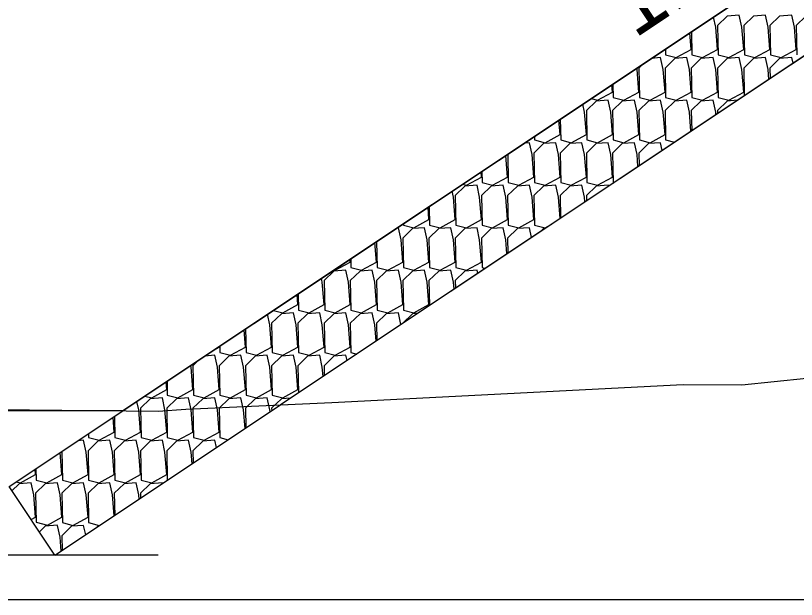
# Model space of a CAD drawing. Extents: x -26 to 4903, y -1010 to 9587.
# Drawn here: x 78.92 to 97.82, y 8500 to 8514.14 of the extents above; entities that cross this region are included whole.
import ezdxf

# ---------------------------------------------------------------- set-up
doc = ezdxf.new("R2010")
doc.units = 0
for name, color, linetype in [('Default', 7, 'Continuous'), ('Exist Cross Section Cell', 7, 'Continuous'), ('Exist XS Ground Line', 7, 'Continuous'), ('Prop CMT Slope Grass', 7, 'Continuous'), ('Prop XS Class II Rip Rap Ditch Liner', 7, 'Continuous'), ('Prop XS Earthwork Shape', 7, 'Continuous'), ('Prop XS Side Slope Text', 7, 'Continuous'), ('Scratch_Level_1', 7, 'Continuous')]:
    doc.layers.add(name, color=color, linetype=linetype)

msp = doc.modelspace()

# ---------------------------------------------------------------- linework, layer by layer
at = {"layer": 'Default'}
msp.add_line((106.5, 8521.225), (81.517, 8504.57), dxfattribs=at)
at = {"layer": 'Exist Cross Section Cell'}
msp.add_line((0, 8500), (150, 8500), dxfattribs=at)
at = {"layer": 'Exist XS Ground Line'}
for p, q in [((96.503, 8505.199), (98.067, 8505.354)), ((86.573, 8504.767), (95.084, 8505.2)), ((95.084, 8505.2), (96.503, 8505.199)), ((83.04, 8504.604), (86.573, 8504.767)), ((77.765, 8504.609), (82.374, 8504.561)), ((82.374, 8504.561), (83.04, 8504.604))]:
    msp.add_line(p, q, dxfattribs=at)
at = {"layer": 'Prop CMT Slope Grass'}
msp.add_line((110.001, 8521.155), (85.333, 8504.71), dxfattribs=at)
at = {"layer": 'Prop XS Class II Rip Rap Ditch Liner'}
for p, q in [((78.763, 8502.734), (106.5, 8521.225)), ((96.148, 8514.126), (95.912, 8513.897)), ((96.441, 8514.149), (96.148, 8514.126)), ((96.505, 8513.859), (96.441, 8514.149)), ((96.783, 8514.126), (96.547, 8513.897)), ((97.076, 8514.149), (96.783, 8514.126)), ((97.14, 8513.859), (97.076, 8514.149)), ((97.418, 8514.126), (97.182, 8513.897)), ((97.711, 8514.149), (97.418, 8514.126)), ((97.775, 8513.859), (97.711, 8514.149)), ((98.053, 8514.126), (97.817, 8513.897)), ((95.87, 8513.859), (95.816, 8514.103)), ((95.281, 8513.746), (95.293, 8513.184)), ((95.912, 8513.317), (95.87, 8513.859)), ((95.912, 8513.897), (95.928, 8513.184)), ((96.547, 8513.317), (96.505, 8513.859)), ((96.547, 8513.897), (96.563, 8513.184)), ((97.182, 8513.317), (97.14, 8513.859)), ((97.182, 8513.897), (97.198, 8513.184)), ((97.817, 8513.317), (97.775, 8513.859)), ((97.817, 8513.897), (97.833, 8513.184)), ((95.278, 8513.317), (95.246, 8513.722)), ((94.618, 8513.304), (94.643, 8513.317)), ((94.643, 8513.317), (94.642, 8513.32)), ((94.655, 8513.328), (94.658, 8513.184)), ((94.658, 8513.184), (94.914, 8513.119)), ((94.914, 8513.119), (95.278, 8513.317)), ((95.293, 8513.184), (95.549, 8513.119)), ((95.549, 8513.119), (95.912, 8513.317)), ((95.928, 8513.184), (96.184, 8513.119)), ((96.184, 8513.119), (96.547, 8513.317)), ((96.563, 8513.184), (96.819, 8513.119)), ((96.819, 8513.119), (97.182, 8513.317)), ((97.198, 8513.184), (97.454, 8513.119)), ((97.454, 8513.119), (97.817, 8513.317)), ((94.536, 8513.119), (94.315, 8513.102)), ((94.6, 8512.83), (94.536, 8513.119)), ((94.879, 8513.096), (94.643, 8512.868)), ((95.171, 8513.119), (94.879, 8513.096)), ((95.235, 8512.83), (95.171, 8513.119)), ((95.513, 8513.096), (95.278, 8512.868)), ((95.806, 8513.119), (95.513, 8513.096)), ((95.87, 8512.83), (95.806, 8513.119)), ((96.148, 8513.096), (95.912, 8512.868)), ((96.441, 8513.119), (96.148, 8513.096)), ((96.505, 8512.83), (96.441, 8513.119)), ((96.783, 8513.096), (96.547, 8512.868)), ((97.076, 8513.119), (96.783, 8513.096)), ((97.14, 8512.83), (97.076, 8513.119)), ((97.418, 8513.096), (97.182, 8512.868)), ((97.711, 8513.119), (97.418, 8513.096)), ((97.741, 8512.982), (97.711, 8513.119)), ((93.965, 8512.83), (93.958, 8512.863)), ((94.008, 8512.287), (93.965, 8512.83)), ((94.104, 8512.961), (94.008, 8512.868)), ((94.008, 8512.868), (94.023, 8512.154)), ((94.643, 8512.287), (94.6, 8512.83)), ((94.643, 8512.868), (94.658, 8512.154)), ((95.278, 8512.287), (95.235, 8512.83)), ((95.278, 8512.868), (95.293, 8512.154)), ((95.912, 8512.287), (95.87, 8512.83)), ((95.912, 8512.868), (95.928, 8512.154)), ((96.547, 8512.287), (96.505, 8512.83)), ((96.547, 8512.868), (96.562, 8512.196)), ((97.158, 8512.593), (97.14, 8512.83)), ((97.182, 8512.868), (97.188, 8512.613)), ((93.373, 8512.287), (93.359, 8512.464)), ((93.381, 8512.479), (93.388, 8512.154)), ((93.009, 8512.09), (93.373, 8512.287)), ((93.644, 8512.09), (94.008, 8512.287)), ((94.279, 8512.09), (94.643, 8512.287)), ((94.914, 8512.09), (95.278, 8512.287)), ((95.549, 8512.09), (95.912, 8512.287)), ((96.184, 8512.09), (96.547, 8512.287)), ((92.974, 8512.067), (92.738, 8511.838)), ((92.855, 8512.128), (93.009, 8512.09)), ((93.267, 8512.09), (92.974, 8512.067)), ((93.33, 8511.8), (93.267, 8512.09)), ((93.609, 8512.067), (93.373, 8511.838)), ((93.388, 8512.154), (93.644, 8512.09)), ((93.902, 8512.09), (93.609, 8512.067)), ((93.965, 8511.8), (93.902, 8512.09)), ((94.244, 8512.067), (94.008, 8511.838)), ((94.023, 8512.154), (94.279, 8512.09)), ((94.536, 8512.09), (94.244, 8512.067)), ((94.6, 8511.8), (94.536, 8512.09)), ((94.879, 8512.067), (94.643, 8511.838)), ((94.658, 8512.154), (94.914, 8512.09)), ((95.171, 8512.09), (94.879, 8512.067)), ((95.235, 8511.8), (95.171, 8512.09)), ((95.513, 8512.067), (95.278, 8511.838)), ((95.293, 8512.154), (95.549, 8512.09)), ((95.806, 8512.09), (95.513, 8512.067)), ((95.87, 8511.8), (95.806, 8512.09)), ((96.148, 8512.067), (95.912, 8511.838)), ((95.928, 8512.154), (96.184, 8512.09)), ((96.397, 8512.086), (96.148, 8512.067)), ((92.695, 8511.8), (92.653, 8511.993)), ((92.738, 8511.258), (92.695, 8511.8)), ((92.738, 8511.838), (92.753, 8511.125)), ((93.373, 8511.258), (93.33, 8511.8)), ((93.373, 8511.838), (93.388, 8511.125)), ((94.008, 8511.258), (93.965, 8511.8)), ((94.008, 8511.838), (94.023, 8511.125)), ((94.643, 8511.258), (94.6, 8511.8)), ((94.643, 8511.838), (94.658, 8511.125)), ((95.271, 8511.336), (95.235, 8511.8)), ((95.278, 8511.838), (95.288, 8511.347)), ((95.875, 8511.738), (95.87, 8511.8)), ((95.912, 8511.838), (95.914, 8511.764)), ((92.103, 8511.258), (92.075, 8511.609)), ((92.107, 8511.63), (92.118, 8511.125)), ((91.481, 8511.213), (91.483, 8511.125)), ((91.483, 8511.125), (91.739, 8511.06)), ((91.739, 8511.06), (92.103, 8511.258)), ((92.118, 8511.125), (92.374, 8511.06)), ((92.374, 8511.06), (92.738, 8511.258)), ((92.753, 8511.125), (93.009, 8511.06)), ((93.009, 8511.06), (93.373, 8511.258)), ((93.388, 8511.125), (93.644, 8511.06)), ((93.644, 8511.06), (94.008, 8511.258)), ((94.023, 8511.125), (94.279, 8511.06)), ((94.279, 8511.06), (94.643, 8511.258)), ((94.658, 8511.125), (94.873, 8511.07)), ((91.362, 8511.06), (91.238, 8511.05)), ((91.425, 8510.77), (91.362, 8511.06)), ((91.704, 8511.037), (91.468, 8510.808)), ((91.997, 8511.06), (91.704, 8511.037)), ((92.06, 8510.77), (91.997, 8511.06)), ((92.339, 8511.037), (92.103, 8510.808)), ((92.632, 8511.06), (92.339, 8511.037)), ((92.695, 8510.77), (92.632, 8511.06)), ((92.974, 8511.037), (92.738, 8510.808)), ((93.267, 8511.06), (92.974, 8511.037)), ((93.33, 8510.77), (93.267, 8511.06)), ((93.609, 8511.037), (93.373, 8510.808)), ((93.902, 8511.06), (93.609, 8511.037)), ((93.965, 8510.77), (93.902, 8511.06)), ((94.244, 8511.037), (94.008, 8510.808)), ((94.536, 8511.06), (94.244, 8511.037)), ((94.577, 8510.873), (94.536, 8511.06)), ((90.833, 8510.228), (90.792, 8510.753)), ((90.834, 8510.781), (90.848, 8510.095)), ((91.468, 8510.228), (91.425, 8510.77)), ((91.468, 8510.808), (91.483, 8510.095)), ((92.103, 8510.228), (92.06, 8510.77)), ((92.103, 8510.808), (92.118, 8510.095)), ((92.738, 8510.228), (92.695, 8510.77)), ((92.738, 8510.808), (92.753, 8510.095)), ((93.373, 8510.228), (93.33, 8510.77)), ((93.373, 8510.808), (93.388, 8510.095)), ((93.988, 8510.48), (93.965, 8510.77)), ((94.008, 8510.808), (94.014, 8510.498)), ((90.198, 8510.228), (90.188, 8510.351)), ((90.208, 8510.363), (90.213, 8510.095)), ((89.834, 8510.03), (90.198, 8510.228)), ((90.469, 8510.03), (90.833, 8510.228)), ((91.104, 8510.03), (91.468, 8510.228)), ((91.739, 8510.03), (92.103, 8510.228)), ((92.374, 8510.03), (92.738, 8510.228)), ((93.009, 8510.03), (93.373, 8510.228)), ((89.799, 8510.007), (89.563, 8509.779)), ((89.743, 8510.053), (89.834, 8510.03)), ((90.092, 8510.03), (89.799, 8510.007)), ((90.155, 8509.741), (90.092, 8510.03)), ((90.434, 8510.007), (90.198, 8509.779)), ((90.213, 8510.095), (90.469, 8510.03)), ((90.727, 8510.03), (90.434, 8510.007)), ((90.79, 8509.741), (90.727, 8510.03)), ((91.069, 8510.007), (90.833, 8509.779)), ((90.848, 8510.095), (91.104, 8510.03)), ((91.362, 8510.03), (91.069, 8510.007)), ((91.425, 8509.741), (91.362, 8510.03)), ((91.704, 8510.007), (91.468, 8509.779)), ((91.483, 8510.095), (91.739, 8510.03)), ((91.997, 8510.03), (91.704, 8510.007)), ((92.06, 8509.741), (91.997, 8510.03)), ((92.339, 8510.007), (92.103, 8509.779)), ((92.118, 8510.095), (92.374, 8510.03)), ((92.632, 8510.03), (92.339, 8510.007)), ((92.695, 8509.741), (92.632, 8510.03)), ((92.974, 8510.007), (92.738, 8509.779)), ((92.753, 8510.095), (93.009, 8510.03)), ((93.267, 8510.03), (92.974, 8510.007)), ((93.273, 8510.003), (93.267, 8510.03)), ((93.388, 8510.095), (93.404, 8510.091)), ((89.52, 8509.741), (89.489, 8509.884)), ((89.563, 8509.779), (89.578, 8509.065)), ((90.198, 8509.779), (90.213, 8509.065)), ((90.833, 8509.779), (90.848, 8509.065)), ((91.468, 8509.779), (91.483, 8509.065)), ((92.103, 8509.779), (92.115, 8509.231)), ((92.738, 8509.779), (92.741, 8509.648)), ((89.563, 8509.199), (89.52, 8509.741)), ((90.198, 8509.199), (90.155, 8509.741)), ((90.833, 8509.199), (90.79, 8509.741)), ((91.468, 8509.199), (91.425, 8509.741)), ((92.101, 8509.222), (92.06, 8509.741)), ((92.704, 8509.624), (92.695, 8509.741)), ((88.928, 8509.199), (88.905, 8509.495)), ((88.934, 8509.514), (88.944, 8509.065)), ((88.564, 8509.001), (88.928, 8509.199)), ((89.199, 8509.001), (89.563, 8509.199)), ((89.834, 8509.001), (90.198, 8509.199)), ((90.469, 8509.001), (90.833, 8509.199)), ((91.104, 8509.001), (91.468, 8509.199)), ((88.308, 8509.097), (88.309, 8509.065)), ((88.309, 8509.065), (88.564, 8509.001)), ((88.944, 8509.065), (89.199, 8509.001)), ((89.578, 8509.065), (89.834, 8509.001)), ((90.213, 8509.065), (90.469, 8509.001)), ((90.848, 8509.065), (91.104, 8509.001)), ((91.483, 8509.065), (91.739, 8509.001)), ((91.739, 8509.001), (91.903, 8509.09)), ((88.187, 8509.001), (88.161, 8508.999)), ((88.251, 8508.711), (88.187, 8509.001)), ((88.529, 8508.978), (88.293, 8508.749)), ((88.822, 8509.001), (88.529, 8508.978)), ((88.886, 8508.711), (88.822, 8509.001)), ((89.164, 8508.978), (88.928, 8508.749)), ((89.457, 8509.001), (89.164, 8508.978)), ((89.52, 8508.711), (89.457, 8509.001)), ((89.799, 8508.978), (89.563, 8508.749)), ((90.092, 8509.001), (89.799, 8508.978)), ((90.155, 8508.711), (90.092, 8509.001)), ((90.434, 8508.978), (90.198, 8508.749)), ((90.727, 8509.001), (90.434, 8508.978)), ((90.79, 8508.711), (90.727, 8509.001)), ((91.069, 8508.978), (90.833, 8508.749)), ((91.362, 8509.001), (91.069, 8508.978)), ((91.414, 8508.764), (91.362, 8509.001)), ((91.704, 8508.978), (91.636, 8508.912)), ((91.739, 8508.98), (91.704, 8508.978)), ((87.658, 8508.169), (87.621, 8508.639)), ((87.66, 8508.665), (87.674, 8508.036)), ((88.293, 8508.169), (88.251, 8508.711)), ((88.293, 8508.749), (88.309, 8508.036)), ((88.928, 8508.169), (88.886, 8508.711)), ((88.928, 8508.749), (88.944, 8508.036)), ((89.563, 8508.169), (89.52, 8508.711)), ((89.563, 8508.749), (89.578, 8508.036)), ((90.198, 8508.169), (90.155, 8508.711)), ((90.198, 8508.749), (90.213, 8508.036)), ((90.817, 8508.366), (90.79, 8508.711)), ((90.833, 8508.749), (90.841, 8508.382)), ((87.034, 8508.248), (87.039, 8508.036)), ((86.66, 8507.971), (87.023, 8508.169)), ((87.023, 8508.169), (87.018, 8508.237)), ((87.295, 8507.971), (87.658, 8508.169)), ((87.93, 8507.971), (88.293, 8508.169)), ((88.564, 8507.971), (88.928, 8508.169)), ((89.199, 8507.971), (89.563, 8508.169)), ((89.834, 8507.971), (90.198, 8508.169)), ((86.624, 8507.948), (86.388, 8507.72)), ((86.917, 8507.971), (86.624, 8507.948)), ((86.63, 8507.979), (86.66, 8507.971)), ((86.981, 8507.681), (86.917, 8507.971)), ((87.259, 8507.948), (87.023, 8507.72)), ((87.039, 8508.036), (87.295, 8507.971)), ((87.552, 8507.971), (87.259, 8507.948)), ((87.616, 8507.681), (87.552, 8507.971)), ((87.894, 8507.948), (87.658, 8507.72)), ((87.674, 8508.036), (87.93, 8507.971)), ((88.187, 8507.971), (87.894, 8507.948)), ((88.251, 8507.681), (88.187, 8507.971)), ((88.529, 8507.948), (88.293, 8507.72)), ((88.309, 8508.036), (88.564, 8507.971)), ((88.822, 8507.971), (88.529, 8507.948)), ((88.886, 8507.681), (88.822, 8507.971)), ((89.164, 8507.948), (88.928, 8507.72)), ((88.944, 8508.036), (89.199, 8507.971)), ((89.457, 8507.971), (89.164, 8507.948)), ((89.52, 8507.681), (89.457, 8507.971)), ((89.799, 8507.948), (89.563, 8507.72)), ((89.578, 8508.036), (89.834, 8507.971)), ((90.092, 8507.971), (89.799, 8507.948)), ((90.109, 8507.894), (90.092, 8507.971)), ((90.213, 8508.036), (90.292, 8508.016)), ((86.346, 8507.681), (86.325, 8507.775)), ((86.388, 8507.139), (86.346, 8507.681)), ((86.388, 8507.72), (86.404, 8507.006)), ((87.023, 8507.139), (86.981, 8507.681)), ((87.023, 8507.72), (87.039, 8507.006)), ((87.658, 8507.139), (87.616, 8507.681)), ((87.658, 8507.72), (87.674, 8507.006)), ((88.293, 8507.139), (88.251, 8507.681)), ((88.293, 8507.72), (88.309, 8507.006)), ((88.928, 8507.139), (88.886, 8507.681)), ((88.928, 8507.72), (88.941, 8507.115)), ((89.534, 8507.511), (89.52, 8507.681)), ((89.563, 8507.72), (89.567, 8507.533)), ((85.754, 8507.139), (85.734, 8507.381)), ((85.76, 8507.399), (85.769, 8507.006)), ((85.39, 8506.942), (85.754, 8507.139)), ((86.025, 8506.942), (86.388, 8507.139)), ((86.66, 8506.942), (87.023, 8507.139)), ((87.295, 8506.942), (87.658, 8507.139)), ((87.93, 8506.942), (88.293, 8507.139)), ((88.564, 8506.942), (88.928, 8507.139)), ((85.161, 8506.999), (85.39, 8506.942)), ((85.647, 8506.942), (85.355, 8506.919)), ((85.711, 8506.652), (85.647, 8506.942)), ((85.769, 8507.006), (86.025, 8506.942)), ((86.282, 8506.942), (85.989, 8506.919)), ((86.346, 8506.652), (86.282, 8506.942)), ((86.404, 8507.006), (86.66, 8506.942)), ((86.917, 8506.942), (86.624, 8506.919)), ((86.981, 8506.652), (86.917, 8506.942)), ((87.039, 8507.006), (87.295, 8506.942)), ((87.552, 8506.942), (87.259, 8506.919)), ((87.616, 8506.652), (87.552, 8506.942)), ((87.674, 8507.006), (87.93, 8506.942)), ((88.187, 8506.942), (87.894, 8506.919)), ((88.25, 8506.655), (88.187, 8506.942)), ((88.309, 8507.006), (88.564, 8506.942)), ((88.661, 8506.929), (88.529, 8506.919)), ((85.076, 8506.652), (85.02, 8506.905)), ((85.355, 8506.919), (85.119, 8506.69)), ((85.989, 8506.919), (85.754, 8506.69)), ((86.624, 8506.919), (86.388, 8506.69)), ((87.259, 8506.919), (87.023, 8506.69)), ((87.894, 8506.919), (87.658, 8506.69)), ((88.529, 8506.919), (88.293, 8506.69)), ((84.487, 8506.549), (84.499, 8505.976)), ((85.119, 8506.11), (85.076, 8506.652)), ((85.119, 8506.69), (85.134, 8505.976)), ((85.754, 8506.11), (85.711, 8506.652)), ((85.754, 8506.69), (85.769, 8505.976)), ((86.388, 8506.11), (86.346, 8506.652)), ((86.388, 8506.69), (86.404, 8505.976)), ((87.023, 8506.11), (86.981, 8506.652)), ((87.023, 8506.69), (87.039, 8505.976)), ((87.647, 8506.253), (87.616, 8506.652)), ((87.658, 8506.69), (87.667, 8506.266)), ((88.293, 8506.69), (88.293, 8506.684)), ((84.484, 8506.11), (84.451, 8506.526)), ((83.732, 8506.046), (83.849, 8506.11)), ((83.849, 8506.11), (83.848, 8506.123)), ((83.861, 8506.132), (83.864, 8505.976)), ((84.12, 8505.912), (84.484, 8506.11)), ((84.755, 8505.912), (85.119, 8506.11)), ((85.39, 8505.912), (85.754, 8506.11)), ((86.025, 8505.912), (86.388, 8506.11)), ((86.66, 8505.912), (87.023, 8506.11)), ((83.348, 8505.79), (83.214, 8505.66)), ((83.743, 8505.912), (83.502, 8505.893)), ((83.806, 8505.622), (83.743, 8505.912)), ((84.085, 8505.889), (83.849, 8505.66)), ((83.864, 8505.976), (84.12, 8505.912)), ((84.377, 8505.912), (84.085, 8505.889)), ((84.441, 8505.622), (84.377, 8505.912)), ((84.72, 8505.889), (84.484, 8505.66)), ((84.499, 8505.976), (84.755, 8505.912)), ((85.012, 8505.912), (84.72, 8505.889)), ((85.076, 8505.622), (85.012, 8505.912)), ((85.355, 8505.889), (85.119, 8505.66)), ((85.134, 8505.976), (85.39, 8505.912)), ((85.647, 8505.912), (85.355, 8505.889)), ((85.711, 8505.622), (85.647, 8505.912)), ((85.989, 8505.889), (85.754, 8505.66)), ((85.769, 8505.976), (86.025, 8505.912)), ((86.282, 8505.912), (85.989, 8505.889)), ((86.346, 8505.622), (86.282, 8505.912)), ((86.624, 8505.889), (86.388, 8505.66)), ((86.404, 8505.976), (86.66, 8505.912)), ((86.917, 8505.912), (86.624, 8505.889)), ((86.945, 8505.785), (86.917, 8505.912)), ((87.039, 8505.976), (87.179, 8505.941)), ((83.171, 8505.622), (83.162, 8505.666)), ((83.214, 8505.08), (83.171, 8505.622)), ((83.214, 8505.66), (83.229, 8504.947)), ((83.849, 8505.08), (83.806, 8505.622)), ((83.849, 8505.66), (83.864, 8504.947)), ((84.484, 8505.08), (84.441, 8505.622)), ((84.484, 8505.66), (84.499, 8504.947)), ((85.119, 8505.08), (85.076, 8505.622)), ((85.119, 8505.66), (85.134, 8504.947)), ((85.754, 8505.08), (85.711, 8505.622)), ((85.754, 8505.66), (85.768, 8505)), ((86.364, 8505.397), (86.346, 8505.622)), ((86.388, 8505.66), (86.394, 8505.417)), ((82.579, 8505.08), (82.564, 8505.268)), ((82.587, 8505.283), (82.594, 8504.947)), ((82.215, 8504.882), (82.579, 8505.08)), ((82.85, 8504.882), (83.214, 8505.08)), ((83.485, 8504.882), (83.849, 8505.08)), ((84.12, 8504.882), (84.484, 8505.08)), ((84.755, 8504.882), (85.119, 8505.08)), ((85.39, 8504.882), (85.754, 8505.08)), ((82.18, 8504.859), (81.944, 8504.631)), ((82.049, 8504.924), (82.215, 8504.882)), ((82.473, 8504.882), (82.18, 8504.859)), ((82.536, 8504.593), (82.473, 8504.882)), ((82.815, 8504.859), (82.579, 8504.631)), ((82.594, 8504.947), (82.85, 8504.882)), ((83.108, 8504.882), (82.815, 8504.859)), ((83.171, 8504.593), (83.108, 8504.882)), ((83.45, 8504.859), (83.214, 8504.631)), ((83.229, 8504.947), (83.485, 8504.882)), ((83.743, 8504.882), (83.45, 8504.859)), ((83.806, 8504.593), (83.743, 8504.882)), ((84.085, 8504.859), (83.849, 8504.631)), ((83.864, 8504.947), (84.12, 8504.882)), ((84.377, 8504.882), (84.085, 8504.859)), ((84.441, 8504.593), (84.377, 8504.882)), ((84.72, 8504.859), (84.484, 8504.631)), ((84.499, 8504.947), (84.755, 8504.882)), ((85.012, 8504.882), (84.72, 8504.859)), ((85.076, 8504.593), (85.012, 8504.882)), ((85.355, 8504.859), (85.119, 8504.631)), ((85.134, 8504.947), (85.39, 8504.882)), ((85.584, 8504.877), (85.355, 8504.859)), ((79.873, 8501.07), (85.333, 8504.71)), ((81.901, 8504.593), (81.857, 8504.796)), ((81.944, 8504.051), (81.901, 8504.593)), ((81.944, 8504.631), (81.959, 8503.917)), ((82.579, 8504.051), (82.536, 8504.593)), ((82.579, 8504.631), (82.594, 8503.917)), ((83.214, 8504.051), (83.171, 8504.593)), ((83.214, 8504.631), (83.229, 8503.917)), ((83.849, 8504.051), (83.806, 8504.593)), ((83.849, 8504.631), (83.864, 8503.917)), ((84.477, 8504.139), (84.441, 8504.593)), ((84.484, 8504.631), (84.494, 8504.151)), ((85.08, 8504.541), (85.076, 8504.593)), ((85.119, 8504.631), (85.12, 8504.568)), ((81.309, 8504.051), (81.281, 8504.412)), ((81.313, 8504.434), (81.324, 8503.917)), ((80.687, 8504.016), (80.689, 8503.917)), ((80.689, 8503.917), (80.945, 8503.853)), ((80.945, 8503.853), (81.309, 8504.051)), ((81.324, 8503.917), (81.58, 8503.853)), ((81.58, 8503.853), (81.944, 8504.051)), ((81.959, 8503.917), (82.215, 8503.853)), ((82.215, 8503.853), (82.579, 8504.051)), ((82.594, 8503.917), (82.85, 8503.853)), ((82.85, 8503.853), (83.214, 8504.051)), ((83.229, 8503.917), (83.485, 8503.853)), ((83.485, 8503.853), (83.849, 8504.051)), ((83.864, 8503.917), (84.067, 8503.866)), ((80.568, 8503.853), (80.425, 8503.841)), ((80.631, 8503.563), (80.568, 8503.853)), ((80.91, 8503.83), (80.674, 8503.601)), ((81.203, 8503.853), (80.91, 8503.83)), ((81.266, 8503.563), (81.203, 8503.853)), ((81.545, 8503.83), (81.309, 8503.601)), ((81.838, 8503.853), (81.545, 8503.83)), ((81.901, 8503.563), (81.838, 8503.853)), ((82.18, 8503.83), (81.944, 8503.601)), ((82.473, 8503.853), (82.18, 8503.83)), ((82.536, 8503.563), (82.473, 8503.853)), ((82.815, 8503.83), (82.579, 8503.601)), ((83.108, 8503.853), (82.815, 8503.83)), ((83.171, 8503.563), (83.108, 8503.853)), ((83.45, 8503.83), (83.214, 8503.601)), ((83.743, 8503.853), (83.45, 8503.83)), ((83.781, 8503.676), (83.743, 8503.853)), ((80.039, 8503.021), (79.997, 8503.556)), ((80.039, 8503.585), (80.054, 8502.888)), ((80.674, 8503.021), (80.631, 8503.563)), ((80.674, 8503.601), (80.689, 8502.888)), ((81.309, 8503.021), (81.266, 8503.563)), ((81.309, 8503.601), (81.324, 8502.888)), ((81.944, 8503.021), (81.901, 8503.563)), ((81.944, 8503.601), (81.959, 8502.888)), ((82.579, 8503.021), (82.536, 8503.563)), ((82.579, 8503.601), (82.594, 8502.888)), ((83.193, 8503.283), (83.171, 8503.563)), ((83.214, 8503.601), (83.22, 8503.301)), ((79.404, 8503.021), (79.394, 8503.154)), ((79.413, 8503.167), (79.42, 8502.888)), ((79.04, 8502.823), (79.404, 8503.021)), ((79.675, 8502.823), (80.039, 8503.021)), ((80.31, 8502.823), (80.674, 8503.021)), ((80.945, 8502.823), (81.309, 8503.021)), ((81.58, 8502.823), (81.944, 8503.021)), ((82.215, 8502.823), (82.579, 8503.021)), ((79.005, 8502.8), (78.831, 8502.632)), ((78.936, 8502.849), (79.04, 8502.823)), ((79.298, 8502.823), (79.005, 8502.8)), ((79.362, 8502.533), (79.298, 8502.823)), ((79.64, 8502.8), (79.404, 8502.571)), ((79.42, 8502.888), (79.675, 8502.823)), ((79.933, 8502.823), (79.64, 8502.8)), ((79.996, 8502.533), (79.933, 8502.823)), ((80.275, 8502.8), (80.039, 8502.571)), ((80.054, 8502.888), (80.31, 8502.823)), ((80.568, 8502.823), (80.275, 8502.8)), ((80.631, 8502.533), (80.568, 8502.823)), ((80.91, 8502.8), (80.674, 8502.571)), ((80.689, 8502.888), (80.945, 8502.823)), ((81.203, 8502.823), (80.91, 8502.8)), ((81.266, 8502.533), (81.203, 8502.823)), ((81.545, 8502.8), (81.309, 8502.571)), ((81.324, 8502.888), (81.58, 8502.823)), ((81.838, 8502.823), (81.545, 8502.8)), ((81.901, 8502.533), (81.838, 8502.823)), ((82.18, 8502.8), (81.944, 8502.571)), ((81.959, 8502.888), (82.215, 8502.823)), ((82.473, 8502.823), (82.18, 8502.8)), ((82.477, 8502.806), (82.473, 8502.823)), ((82.594, 8502.888), (82.598, 8502.887)), ((79.873, 8501.07), (78.763, 8502.734)), ((79.404, 8501.991), (79.361, 8502.533)), ((79.404, 8502.571), (79.419, 8501.869)), ((80.039, 8501.991), (79.996, 8502.533)), ((80.039, 8502.571), (80.054, 8501.858)), ((80.674, 8501.991), (80.631, 8502.533)), ((80.674, 8502.571), (80.689, 8501.858)), ((81.306, 8502.025), (81.266, 8502.533)), ((81.309, 8502.571), (81.321, 8502.035)), ((81.91, 8502.428), (81.901, 8502.533)), ((81.944, 8502.571), (81.946, 8502.452)), ((79.297, 8501.933), (79.404, 8501.991)), ((79.419, 8501.869), (79.689, 8501.801)), ((79.689, 8501.801), (80.039, 8501.991)), ((80.054, 8501.858), (80.31, 8501.793)), ((80.31, 8501.793), (80.674, 8501.991)), ((80.689, 8501.858), (80.945, 8501.793)), ((80.945, 8501.793), (81.016, 8501.832)), ((79.64, 8501.771), (79.498, 8501.633)), ((79.933, 8501.794), (79.64, 8501.771)), ((79.996, 8501.504), (79.933, 8501.793)), ((80.275, 8501.77), (80.039, 8501.542)), ((80.568, 8501.793), (80.275, 8501.77)), ((80.618, 8501.566), (80.568, 8501.793)), ((80.91, 8501.77), (80.88, 8501.741)), ((80.926, 8501.772), (80.91, 8501.77)), ((80.023, 8501.17), (79.996, 8501.504)), ((80.039, 8501.542), (80.047, 8501.186))]:
    msp.add_line(p, q, dxfattribs=at)
at = {"layer": 'Prop XS Earthwork Shape'}
msp.add_lwpolyline([(123.257, 8520.89), (110.001, 8521.155), (85.333, 8504.71), (86.573, 8504.767), (95.084, 8505.2), (96.503, 8505.199), (98.067, 8505.354), (101.522, 8505.564), (103.115, 8505.682), (106.788, 8506.666), (110.726, 8507.765), (111.416, 8507.7), (112.864, 8507.968), (113.386, 8508.25), (115.567, 8509.258), (117.895, 8510.429), (121.167, 8513.327), (121.824, 8513.94), (122.786, 8514.402), (128.879, 8517.636)], dxfattribs=at)
at = {"layer": 'Scratch_Level_1'}
for p, q in [((81.517, 8504.57), (71.517, 8504.57)), ((82.373, 8501.07), (71.517, 8501.07))]:
    msp.add_line(p, q, dxfattribs=at)

# ---------------------------------------------------------------- texts
at = {"layer": 'Prop XS Side Slope Text'}
msp.add_text('1.5:1', height=1.5, rotation=33.6901, dxfattribs=at).set_placement((93.906, 8513.57))

doc.saveas('drawing.dxf')
